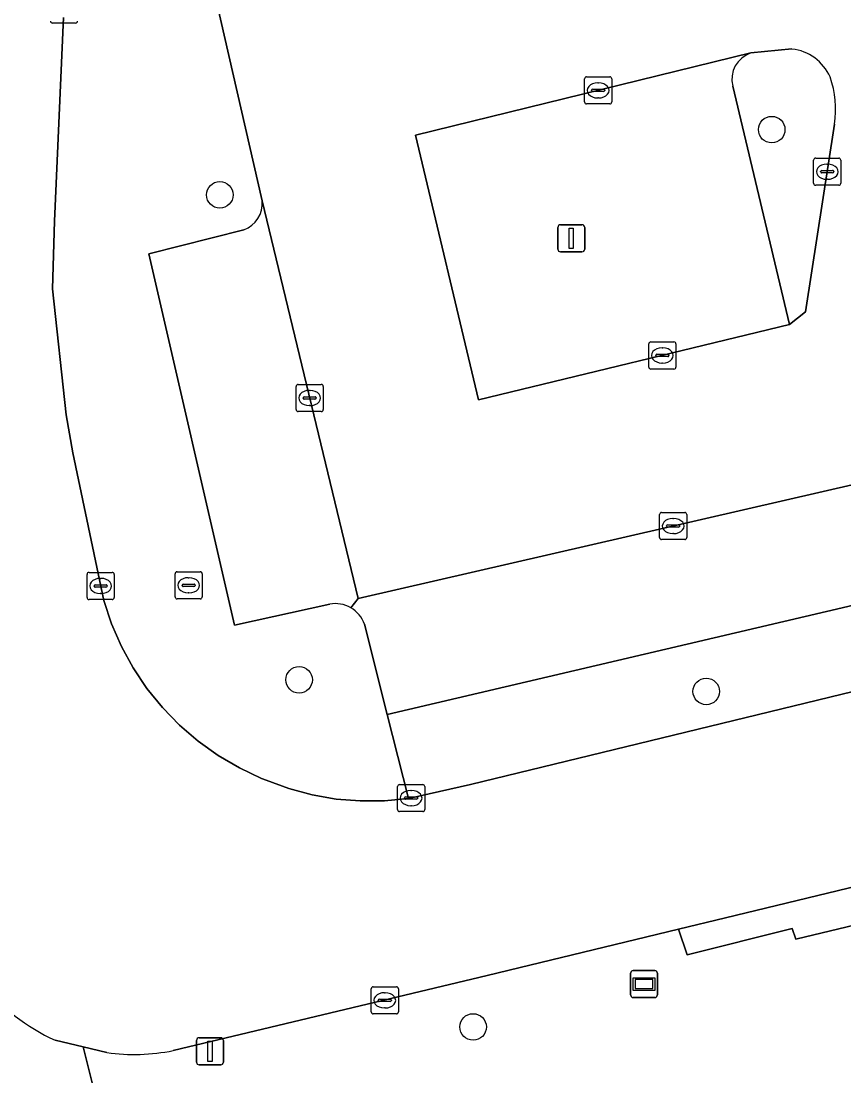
# Model space of a CAD drawing. Extents: x 158031 to 159244, y 380104 to 381214.
# Drawn here: x 158563.26 to 158593.58, y 381069.65 to 381108.51 of the extents above; entities that cross this region are included whole.
import ezdxf

# ---------------------------------------------------------------- set-up
doc = ezdxf.new("R2010")
doc.units = 0
for name, color, linetype in [('IMGEO_Boom', 7, 'Continuous'), ('IMGEO_Groenvoorziening', 7, 'Continuous'), ('IMGEO_Kolk', 7, 'Continuous'), ('IMGEO_Lichtmast', 7, 'Continuous'), ('IMGEO_Parkeervlak_open', 7, 'Continuous'), ('IMGEO_Reclamebord', 7, 'Continuous'), ('IMGEO_Rijbaan_lokaal_open', 7, 'Continuous'), ('IMGEO_Rioolput', 7, 'Continuous'), ('IMGEO_Verkeerseiland_open', 7, 'Continuous'), ('IMGEO_Voetpad_open', 7, 'Continuous')]:
    doc.layers.add(name, color=color, linetype=linetype)

msp = doc.modelspace()

# ---------------------------------------------------------------- linework, layer by layer
at = {"layer": 'IMGEO_Boom'}
for centre in [(158590.918, 381104.513), (158570.581, 381102.109), (158573.502, 381084.242), (158588.506, 381083.814), (158579.914, 381071.45)]:
    msp.add_circle(centre, 0.489, dxfattribs=at)
at = {"layer": 'IMGEO_Groenvoorziening'}
for points in [[(158572.139, 381101.894), (158569.374, 381113.946)], [(158564.827, 381108.642), (158564.487, 381101.144), (158564.419, 381098.648), (158564.926, 381094.004), (158565.161, 381092.608), (158566.302, 381087.16), (158566.59, 381086.301), (158566.954, 381085.472), (158567.39, 381084.678), (158567.896, 381083.926), (158568.466, 381083.223), (158569.097, 381082.573), (158569.784, 381081.982), (158570.521, 381081.455), (158571.301, 381080.996), (158572.12, 381080.609), (158572.286, 381080.541), (158573.125, 381080.234), (158573.988, 381080.003), (158574.869, 381079.85), (158575.759, 381079.777), (158576.653, 381079.783), (158577.538, 381079.869), (158576.753, 381082.966), (158575.911, 381086.288)], [(158574.631, 381087.027), (158571.119, 381086.259), (158567.969, 381099.936), (158571.463, 381100.824)]]:
    msp.add_lwpolyline(points, dxfattribs=at)
for centre, radius, start, end in [((158571.12, 381101.789), 1.024, 289.5556, 5.877), ((158574.845, 381085.917), 1.131, 60.0975, 100.9301), ((158574.846, 381085.921), 1.126, 18.9924, 60.0053)]:
    msp.add_arc(centre, radius, start, end, dxfattribs=at)
at = {"layer": 'IMGEO_Kolk'}
for p, q in [((158565.267, 381108.438), (158564.415, 381108.438)), ((158584.097, 381106.459), (158584.949, 381106.459)), ((158584.022, 381105.533), (158584.022, 381106.385)), ((158584.51, 381106.239), (158584.535, 381106.239)), ((158585.023, 381106.385), (158585.023, 381105.533)), ((158584.281, 381105.953), (158584.281, 381105.965)), ((158584.719, 381105.916), (158584.321, 381105.916)), ((158584.324, 381106.002), (158584.722, 381106.002)), ((158584.533, 381105.679), (158584.508, 381105.679)), ((158584.765, 381105.965), (158584.765, 381105.953)), ((158584.949, 381105.459), (158584.097, 381105.459)), ((158592.463, 381102.537), (158592.463, 381103.389)), ((158592.538, 381103.463), (158593.39, 381103.463)), ((158593.464, 381103.389), (158593.464, 381102.537)), ((158592.722, 381102.957), (158592.722, 381102.969)), ((158592.765, 381103.006), (158593.163, 381103.006)), ((158592.951, 381103.243), (158592.976, 381103.243)), ((158593.206, 381102.969), (158593.206, 381102.957)), ((158593.16, 381102.92), (158592.762, 381102.92)), ((158592.974, 381102.683), (158592.949, 381102.683)), ((158593.39, 381102.463), (158592.538, 381102.463)), ((158586.389, 381095.767), (158586.389, 381096.619)), ((158586.464, 381096.693), (158587.316, 381096.693)), ((158586.877, 381096.473), (158586.902, 381096.473)), ((158587.39, 381096.619), (158587.39, 381095.767)), ((158586.648, 381096.187), (158586.648, 381096.199)), ((158587.086, 381096.15), (158586.688, 381096.15)), ((158586.691, 381096.236), (158587.089, 381096.236)), ((158587.132, 381096.199), (158587.132, 381096.187)), ((158587.316, 381095.693), (158586.464, 381095.693)), ((158586.9, 381095.913), (158586.875, 381095.913)), ((158573.393, 381094.199), (158573.393, 381095.051)), ((158573.468, 381095.125), (158574.32, 381095.125)), ((158573.881, 381094.905), (158573.906, 381094.905)), ((158574.394, 381095.051), (158574.394, 381094.199)), ((158573.652, 381094.619), (158573.652, 381094.631)), ((158574.09, 381094.582), (158573.692, 381094.582)), ((158573.695, 381094.668), (158574.093, 381094.668)), ((158574.136, 381094.631), (158574.136, 381094.619)), ((158574.32, 381094.125), (158573.468, 381094.125)), ((158573.904, 381094.345), (158573.879, 381094.345)), ((158586.787, 381089.482), (158586.787, 381090.334)), ((158586.862, 381090.408), (158587.714, 381090.408)), ((158587.275, 381090.188), (158587.3, 381090.188)), ((158587.788, 381090.334), (158587.788, 381089.482)), ((158587.046, 381089.902), (158587.046, 381089.914)), ((158587.484, 381089.865), (158587.086, 381089.865)), ((158587.089, 381089.951), (158587.487, 381089.951)), ((158587.53, 381089.914), (158587.53, 381089.902)), ((158587.714, 381089.408), (158586.862, 381089.408)), ((158587.298, 381089.628), (158587.273, 381089.628)), ((158565.764, 381088.199), (158566.616, 381088.199)), ((158565.689, 381087.273), (158565.689, 381088.125)), ((158566.177, 381087.979), (158566.202, 381087.979)), ((158566.69, 381088.125), (158566.69, 381087.273)), ((158565.948, 381087.693), (158565.948, 381087.705)), ((158566.386, 381087.656), (158565.988, 381087.656)), ((158565.991, 381087.742), (158566.389, 381087.742)), ((158566.2, 381087.419), (158566.175, 381087.419)), ((158566.432, 381087.705), (158566.432, 381087.693)), ((158566.616, 381087.199), (158565.764, 381087.199)), ((158577.13, 381079.458), (158577.13, 381080.31)), ((158577.205, 381080.384), (158578.057, 381080.384)), ((158577.618, 381080.164), (158577.643, 381080.164)), ((158578.131, 381080.31), (158578.131, 381079.458)), ((158577.389, 381079.878), (158577.389, 381079.89)), ((158577.827, 381079.841), (158577.429, 381079.841)), ((158577.432, 381079.927), (158577.83, 381079.927)), ((158577.873, 381079.89), (158577.873, 381079.878)), ((158578.057, 381079.384), (158577.205, 381079.384)), ((158577.641, 381079.604), (158577.616, 381079.604)), ((158576.16, 381072.006), (158576.16, 381072.858)), ((158576.235, 381072.932), (158577.087, 381072.932)), ((158576.648, 381072.712), (158576.673, 381072.712)), ((158577.161, 381072.858), (158577.161, 381072.006)), ((158576.419, 381072.426), (158576.419, 381072.438)), ((158576.857, 381072.389), (158576.459, 381072.389)), ((158576.462, 381072.475), (158576.86, 381072.475)), ((158576.903, 381072.438), (158576.903, 381072.426)), ((158577.087, 381071.932), (158576.235, 381071.932)), ((158576.671, 381072.152), (158576.646, 381072.152))]:
    msp.add_line(p, q, dxfattribs=at)
for points in [[(158565.267, 381108.438), (158564.415, 381108.438)], [(158584.097, 381106.459), (158584.949, 381106.459)], [(158584.022, 381105.533), (158584.022, 381106.385)], [(158585.023, 381106.385), (158585.023, 381105.533)], [(158584.949, 381105.459), (158584.097, 381105.459)], [(158592.463, 381102.537), (158592.463, 381103.389)], [(158592.538, 381103.463), (158593.39, 381103.463)], [(158593.464, 381103.389), (158593.464, 381102.537)], [(158593.39, 381102.463), (158592.538, 381102.463)], [(158586.389, 381095.767), (158586.389, 381096.619)], [(158586.464, 381096.693), (158587.316, 381096.693)], [(158587.39, 381096.619), (158587.39, 381095.767)], [(158587.316, 381095.693), (158586.464, 381095.693)], [(158573.393, 381094.199), (158573.393, 381095.051)], [(158573.468, 381095.125), (158574.32, 381095.125)], [(158574.394, 381095.051), (158574.394, 381094.199)], [(158574.32, 381094.125), (158573.468, 381094.125)], [(158586.787, 381089.482), (158586.787, 381090.334)], [(158586.862, 381090.408), (158587.714, 381090.408)], [(158587.788, 381090.334), (158587.788, 381089.482)], [(158587.714, 381089.408), (158586.862, 381089.408)], [(158565.764, 381088.199), (158566.616, 381088.199)], [(158565.689, 381087.273), (158565.689, 381088.125)], [(158566.69, 381088.125), (158566.69, 381087.273)], [(158566.616, 381087.199), (158565.764, 381087.199)], [(158577.13, 381079.458), (158577.13, 381080.31)], [(158577.205, 381080.384), (158578.057, 381080.384)], [(158578.131, 381080.31), (158578.131, 381079.458)], [(158578.057, 381079.384), (158577.205, 381079.384)], [(158576.16, 381072.006), (158576.16, 381072.858)], [(158576.235, 381072.932), (158577.087, 381072.932)], [(158577.161, 381072.858), (158577.161, 381072.006)], [(158577.087, 381071.932), (158576.235, 381071.932)]]:
    msp.add_lwpolyline(points, dxfattribs=at)
for centre, radius, start, end in [((158564.417, 381108.514), 0.0765, 181.552, 268.448), ((158564.417, 381108.514), 0.0765, 181.552, 268.448), ((158565.265, 381108.514), 0.0765, 271.552, 358.448), ((158565.265, 381108.514), 0.0765, 271.552, 358.448), ((158584.099, 381106.383), 0.0765, 91.552, 178.448), ((158584.099, 381106.383), 0.0765, 91.552, 178.448), ((158584.947, 381106.383), 0.0765, 1.552, 88.448), ((158584.947, 381106.383), 0.0765, 1.552, 88.448), ((158584.321, 381105.962), 0.0403, 85.8775, 175.7526), ((158584.318, 381105.952), 0.0366, 178.938, 274.7102), ((158584.722, 381105.959), 0.043, 264.8664, 352.4533), ((158584.726, 381105.964), 0.0386, 1.7309, 96.639), ((158584.099, 381105.535), 0.0765, 181.552, 268.448), ((158584.099, 381105.535), 0.0765, 181.552, 268.448), ((158584.947, 381105.535), 0.0765, 271.552, 358.448), ((158584.947, 381105.535), 0.0765, 271.552, 358.448), ((158592.54, 381103.387), 0.0765, 91.552, 178.448), ((158592.54, 381103.387), 0.0765, 91.552, 178.448), ((158593.388, 381103.387), 0.0765, 1.552, 88.448), ((158593.388, 381103.387), 0.0765, 1.552, 88.448), ((158592.762, 381102.966), 0.0403, 85.8775, 175.7526), ((158592.759, 381102.956), 0.0366, 178.938, 274.7102), ((158593.163, 381102.963), 0.043, 264.8664, 352.4533), ((158593.167, 381102.968), 0.0386, 1.7309, 96.639), ((158592.54, 381102.539), 0.0765, 181.552, 268.448), ((158592.54, 381102.539), 0.0765, 181.552, 268.448), ((158593.388, 381102.539), 0.0765, 271.552, 358.448), ((158593.388, 381102.539), 0.0765, 271.552, 358.448), ((158586.466, 381096.617), 0.0765, 91.552, 178.448), ((158586.466, 381096.617), 0.0765, 91.552, 178.448), ((158587.314, 381096.617), 0.0765, 1.552, 88.448), ((158587.314, 381096.617), 0.0765, 1.552, 88.448), ((158586.688, 381096.196), 0.0403, 85.8775, 175.7526), ((158586.685, 381096.186), 0.0366, 178.938, 274.7102), ((158587.089, 381096.193), 0.043, 264.8664, 352.4533), ((158587.093, 381096.198), 0.0386, 1.7309, 96.639), ((158586.466, 381095.769), 0.0765, 181.552, 268.448), ((158586.466, 381095.769), 0.0765, 181.552, 268.448), ((158587.314, 381095.769), 0.0765, 271.552, 358.448), ((158587.314, 381095.769), 0.0765, 271.552, 358.448), ((158573.47, 381095.049), 0.0765, 91.552, 178.448), ((158573.47, 381095.049), 0.0765, 91.552, 178.448), ((158574.318, 381095.049), 0.0765, 1.552, 88.448), ((158574.318, 381095.049), 0.0765, 1.552, 88.448), ((158573.692, 381094.628), 0.0403, 85.8775, 175.7526), ((158573.689, 381094.618), 0.0366, 178.938, 274.7102), ((158574.093, 381094.625), 0.043, 264.8664, 352.4533), ((158574.097, 381094.63), 0.0386, 1.7309, 96.639), ((158573.47, 381094.201), 0.0765, 181.552, 268.448), ((158573.47, 381094.201), 0.0765, 181.552, 268.448), ((158574.318, 381094.201), 0.0765, 271.552, 358.448), ((158574.318, 381094.201), 0.0765, 271.552, 358.448), ((158586.864, 381090.332), 0.0765, 91.552, 178.448), ((158586.864, 381090.332), 0.0765, 91.552, 178.448), ((158587.712, 381090.332), 0.0765, 1.552, 88.448), ((158587.712, 381090.332), 0.0765, 1.552, 88.448), ((158587.086, 381089.911), 0.0403, 85.8775, 175.7526), ((158587.083, 381089.901), 0.0366, 178.938, 274.7102), ((158587.487, 381089.908), 0.043, 264.8664, 352.4533), ((158587.491, 381089.913), 0.0386, 1.7309, 96.639), ((158586.864, 381089.484), 0.0765, 181.552, 268.448), ((158586.864, 381089.484), 0.0765, 181.552, 268.448), ((158587.712, 381089.484), 0.0765, 271.552, 358.448), ((158587.712, 381089.484), 0.0765, 271.552, 358.448), ((158565.766, 381088.123), 0.0765, 91.552, 178.448), ((158565.766, 381088.123), 0.0765, 91.552, 178.448), ((158566.614, 381088.123), 0.0765, 1.552, 88.448), ((158566.614, 381088.123), 0.0765, 1.552, 88.448), ((158565.988, 381087.702), 0.0403, 85.8775, 175.7526), ((158565.985, 381087.692), 0.0366, 178.938, 274.7102), ((158566.389, 381087.699), 0.043, 264.8664, 352.4533), ((158566.393, 381087.704), 0.0386, 1.7309, 96.639), ((158565.766, 381087.275), 0.0765, 181.552, 268.448), ((158565.766, 381087.275), 0.0765, 181.552, 268.448), ((158566.614, 381087.275), 0.0765, 271.552, 358.448), ((158566.614, 381087.275), 0.0765, 271.552, 358.448), ((158577.207, 381080.308), 0.0765, 91.552, 178.448), ((158577.207, 381080.308), 0.0765, 91.552, 178.448), ((158578.055, 381080.308), 0.0765, 1.552, 88.448), ((158578.055, 381080.308), 0.0765, 1.552, 88.448), ((158577.429, 381079.887), 0.0403, 85.8775, 175.7526), ((158577.426, 381079.877), 0.0366, 178.938, 274.7102), ((158577.83, 381079.884), 0.043, 264.8664, 352.4533), ((158577.834, 381079.889), 0.0386, 1.7309, 96.639), ((158577.207, 381079.46), 0.0765, 181.552, 268.448), ((158577.207, 381079.46), 0.0765, 181.552, 268.448), ((158578.055, 381079.46), 0.0765, 271.552, 358.448), ((158578.055, 381079.46), 0.0765, 271.552, 358.448), ((158576.237, 381072.856), 0.0765, 91.552, 178.448), ((158576.237, 381072.856), 0.0765, 91.552, 178.448), ((158577.085, 381072.856), 0.0765, 1.552, 88.448), ((158577.085, 381072.856), 0.0765, 1.552, 88.448), ((158576.459, 381072.435), 0.0403, 85.8775, 175.7526), ((158576.456, 381072.425), 0.0366, 178.938, 274.7102), ((158576.86, 381072.432), 0.043, 264.8664, 352.4533), ((158576.864, 381072.437), 0.0386, 1.7309, 96.639), ((158576.237, 381072.008), 0.0765, 181.552, 268.448), ((158576.237, 381072.008), 0.0765, 181.552, 268.448), ((158577.085, 381072.008), 0.0765, 271.552, 358.448), ((158577.085, 381072.008), 0.0765, 271.552, 358.448)]:
    msp.add_arc(centre, radius, start, end, dxfattribs=at)
for centre, major_axis, ratio, start_param, end_param in [((158584.509, 381105.959), (-0.387, 0.002), 0.722429, 4.712389, 7.853982), ((158584.534, 381105.959), (-0.39, 0.002), 0.717154, 1.570796, 4.712389), ((158592.95, 381102.963), (-0.387, 0.002), 0.722429, 4.712389, 7.853982), ((158592.975, 381102.963), (-0.39, 0.002), 0.717154, 1.570796, 4.712389), ((158586.876, 381096.193), (-0.387, 0.002), 0.722429, 4.712389, 7.853982), ((158586.901, 381096.193), (-0.39, 0.002), 0.717154, 1.570796, 4.712389), ((158573.88, 381094.625), (-0.387, 0.002), 0.722429, 4.712389, 7.853982), ((158573.905, 381094.625), (-0.39, 0.002), 0.717154, 1.570796, 4.712389), ((158587.274, 381089.908), (-0.387, 0.002), 0.722429, 4.712389, 7.853982), ((158587.299, 381089.908), (-0.39, 0.002), 0.717154, 1.570796, 4.712389), ((158566.176, 381087.699), (-0.387, 0.002), 0.722429, 4.712389, 7.853982), ((158566.201, 381087.699), (-0.39, 0.002), 0.717154, 1.570796, 4.712389), ((158577.617, 381079.884), (-0.387, 0.002), 0.722429, 4.712389, 7.853982), ((158577.642, 381079.884), (-0.39, 0.002), 0.717154, 1.570796, 4.712389), ((158576.647, 381072.432), (-0.387, 0.002), 0.722429, 4.712389, 7.853982), ((158576.672, 381072.432), (-0.39, 0.002), 0.717154, 1.570796, 4.712389)]:
    msp.add_ellipse(centre, major_axis=major_axis, ratio=ratio, start_param=start_param, end_param=end_param, dxfattribs=at)
at = {"layer": 'IMGEO_Lichtmast'}
for p, q in [((158583.136, 381101.01), (158583.926, 381101.01)), ((158583.926, 381101.01), (158583.136, 381101.01)), ((158583.036, 381100.11), (158583.036, 381100.91)), ((158583.036, 381100.91), (158583.036, 381100.11)), ((158584.026, 381100.91), (158584.026, 381100.11)), ((158584.026, 381100.11), (158584.026, 381100.91)), ((158583.926, 381100.01), (158583.136, 381100.01)), ((158583.136, 381100.01), (158583.926, 381100.01)), ((158569.724, 381070.156), (158569.724, 381070.956)), ((158569.724, 381070.956), (158569.724, 381070.156)), ((158569.824, 381071.056), (158570.614, 381071.056)), ((158570.614, 381071.056), (158569.824, 381071.056)), ((158570.714, 381070.956), (158570.714, 381070.156)), ((158570.714, 381070.156), (158570.714, 381070.956)), ((158570.614, 381070.056), (158569.824, 381070.056)), ((158569.824, 381070.056), (158570.614, 381070.056))]:
    msp.add_line(p, q, dxfattribs=at)
for points in [[(158583.456, 381100.885), (158583.606, 381100.885), (158583.606, 381100.135), (158583.456, 381100.135), (158583.456, 381100.885)], [(158570.144, 381070.931), (158570.294, 381070.931), (158570.294, 381070.181), (158570.144, 381070.181), (158570.144, 381070.931)]]:
    msp.add_lwpolyline(points, dxfattribs=at)
for centre, start, end in [((158583.136, 381100.91), 90, 180), ((158583.136, 381100.91), 90, 180), ((158583.926, 381100.91), 0, 90), ((158583.926, 381100.91), 360, 90), ((158583.136, 381100.11), 180, 270), ((158583.136, 381100.11), 180, 270), ((158583.926, 381100.11), 270, 0), ((158583.926, 381100.11), 270, 0), ((158569.824, 381070.956), 90, 180), ((158569.824, 381070.956), 90, 180), ((158570.614, 381070.956), 0, 90), ((158570.614, 381070.956), 360, 90), ((158569.824, 381070.156), 180, 270), ((158569.824, 381070.156), 180, 270), ((158570.614, 381070.156), 270, 0), ((158570.614, 381070.156), 270, 0)]:
    msp.add_arc(centre, 0.1, start, end, dxfattribs=at)
at = {"layer": 'IMGEO_Parkeervlak_open'}
for points in [[(158590.154, 381107.338), (158577.789, 381104.313), (158580.11, 381094.563), (158591.576, 381097.332), (158589.481, 381106.111)], [(158575.409, 381086.897), (158575.68, 381087.24), (158572.139, 381101.894)], [(158571.463, 381100.824), (158567.969, 381099.936), (158571.119, 381086.259), (158574.631, 381087.027)], [(158596.736, 381091.721), (158596.978, 381092.138), (158575.68, 381087.24), (158575.409, 381086.897)], [(158575.911, 381086.288), (158576.753, 381082.966), (158597.288, 381087.773), (158596.64, 381090.602)]]:
    msp.add_lwpolyline(points, dxfattribs=at)
for centre, radius, start, end in [((158590.464, 381106.37), 1.017, 107.771, 194.7402), ((158571.12, 381101.789), 1.024, 289.5556, 5.877), ((158574.845, 381085.917), 1.131, 60.0975, 100.9301), ((158574.846, 381085.921), 1.126, 18.9924, 60.0053)]:
    msp.add_arc(centre, radius, start, end, dxfattribs=at)
at = {"layer": 'IMGEO_Reclamebord'}
for p, q in [((158585.718, 381072.632), (158585.718, 381073.432)), ((158585.718, 381073.432), (158585.718, 381072.632)), ((158585.818, 381073.532), (158586.608, 381073.532)), ((158586.608, 381073.532), (158585.818, 381073.532)), ((158586.708, 381073.432), (158586.708, 381072.632)), ((158586.708, 381072.632), (158586.708, 381073.432)), ((158586.608, 381072.532), (158585.818, 381072.532)), ((158585.818, 381072.532), (158586.608, 381072.532))]:
    msp.add_line(p, q, dxfattribs=at)
for points in [[(158585.819, 381073.264), (158586.607, 381073.264), (158586.607, 381072.8), (158585.819, 381072.8), (158585.819, 381073.264)], [(158585.884, 381073.199), (158585.884, 381072.865), (158586.542, 381072.865), (158586.542, 381073.199), (158585.884, 381073.199)]]:
    msp.add_lwpolyline(points, dxfattribs=at)
for centre, start, end in [((158585.818, 381073.432), 90, 180), ((158585.818, 381073.432), 90, 180), ((158586.608, 381073.432), 0, 90), ((158586.608, 381073.432), 360, 90), ((158585.818, 381072.632), 180, 270), ((158585.818, 381072.632), 180, 270), ((158586.608, 381072.632), 270, 0), ((158586.608, 381072.632), 270, 0)]:
    msp.add_arc(centre, 0.1, start, end, dxfattribs=at)
at = {"layer": 'IMGEO_Rijbaan_lokaal_open'}
for points in [[(158568.864, 381070.58), (158580.428, 381073.343), (158587.479, 381075.049), (158589.21, 381075.467), (158599.023, 381077.837), (158600.097, 381078.045), (158602.098, 381078.689), (158603.392, 381079.359), (158604.131, 381079.925), (158605.012, 381080.604), (158605.331, 381080.883), (158606.314, 381081.839), (158607.207, 381082.878), (158608.004, 381083.994), (158608.698, 381085.176), (158609.045, 381085.876), (158609.942, 381088.927), (158610.506, 381091.686), (158611.001, 381094.812), (158612.367, 381103.433), (158614.975, 381119.293)], [(158568.851, 381116.656), (158569.095, 381115.699), (158569.374, 381113.946), (158572.139, 381101.894), (158575.68, 381087.24), (158596.978, 381092.138), (158597.35, 381092.479), (158600.059, 381109.371)], [(158595.686, 381084.236), (158579.816, 381080.39), (158577.538, 381079.869), (158576.653, 381079.783), (158575.759, 381079.777), (158574.869, 381079.85), (158573.988, 381080.003), (158573.125, 381080.234), (158572.286, 381080.541), (158572.12, 381080.609), (158571.301, 381080.996), (158570.521, 381081.455), (158569.784, 381081.982), (158569.097, 381082.573), (158568.466, 381083.223), (158567.896, 381083.926), (158567.39, 381084.678), (158566.954, 381085.472), (158566.59, 381086.301), (158566.302, 381087.16), (158565.161, 381092.608), (158564.926, 381094.004), (158564.419, 381098.648), (158564.487, 381101.144), (158564.827, 381108.642)], [(158593.237, 381104.715), (158592.162, 381097.8), (158591.576, 381097.332), (158580.11, 381094.563), (158577.789, 381104.313), (158590.154, 381107.338)], [(158590.154, 381107.338), (158591.664, 381107.484)], [(158564.519, 381070.959), (158565.551, 381070.713), (158566.42, 381070.506)]]:
    msp.add_lwpolyline(points, dxfattribs=at)
for centre, radius, start, end in [((158591.463, 381105.734), 1.761, 24.0835, 83.4512), ((158589.576, 381105.242), 3.699, 351.8059, 19.1059), ((158567.656, 381077.796), 7.523, 192.9851, 245.3508), ((158567.42, 381077.885), 7.447, 262.2848, 281.1838)]:
    msp.add_arc(centre, radius, start, end, dxfattribs=at)
at = {"layer": 'IMGEO_Rioolput'}
for p, q in [((158569.008, 381088.223), (158569.86, 381088.223)), ((158568.933, 381087.297), (158568.933, 381088.149)), ((158569.421, 381088.003), (158569.446, 381088.003)), ((158569.934, 381088.149), (158569.934, 381087.297)), ((158569.192, 381087.717), (158569.192, 381087.729)), ((158569.63, 381087.68), (158569.232, 381087.68)), ((158569.235, 381087.766), (158569.633, 381087.766)), ((158569.444, 381087.443), (158569.419, 381087.443)), ((158569.676, 381087.729), (158569.676, 381087.717)), ((158569.86, 381087.223), (158569.008, 381087.223))]:
    msp.add_line(p, q, dxfattribs=at)
for points in [[(158569.008, 381088.223), (158569.86, 381088.223)], [(158568.933, 381087.297), (158568.933, 381088.149)], [(158569.934, 381088.149), (158569.934, 381087.297)], [(158569.86, 381087.223), (158569.008, 381087.223)]]:
    msp.add_lwpolyline(points, dxfattribs=at)
for centre, radius, start, end in [((158569.01, 381088.147), 0.0765, 91.552, 178.448), ((158569.01, 381088.147), 0.0765, 91.552, 178.448), ((158569.858, 381088.147), 0.0765, 1.552, 88.448), ((158569.858, 381088.147), 0.0765, 1.552, 88.448), ((158569.232, 381087.726), 0.0403, 85.8775, 175.7526), ((158569.229, 381087.716), 0.0366, 178.938, 274.7102), ((158569.633, 381087.723), 0.043, 264.8664, 352.4533), ((158569.637, 381087.728), 0.0386, 1.7309, 96.639), ((158569.01, 381087.299), 0.0765, 181.552, 268.448), ((158569.01, 381087.299), 0.0765, 181.552, 268.448), ((158569.858, 381087.299), 0.0765, 271.552, 358.448), ((158569.858, 381087.299), 0.0765, 271.552, 358.448)]:
    msp.add_arc(centre, radius, start, end, dxfattribs=at)
for centre, major_axis, ratio, start_param, end_param in [((158569.42, 381087.723), (-0.387, 0.002), 0.722429, 4.712389, 7.853982), ((158569.445, 381087.723), (-0.39, 0.002), 0.717154, 1.570796, 4.712389)]:
    msp.add_ellipse(centre, major_axis=major_axis, ratio=ratio, start_param=start_param, end_param=end_param, dxfattribs=at)
at = {"layer": 'IMGEO_Verkeerseiland_open'}
for points in [[(158591.664, 381107.484), (158590.154, 381107.338)], [(158589.481, 381106.111), (158591.576, 381097.332), (158592.162, 381097.8), (158593.237, 381104.715)]]:
    msp.add_lwpolyline(points, dxfattribs=at)
for centre, radius, start, end in [((158590.464, 381106.37), 1.017, 107.771, 194.7402), ((158591.463, 381105.734), 1.761, 24.0835, 83.4512), ((158589.576, 381105.242), 3.699, 351.8059, 19.1059)]:
    msp.add_arc(centre, radius, start, end, dxfattribs=at)
at = {"layer": 'IMGEO_Voetpad_open'}
for points in [[(158596.64, 381090.602), (158597.288, 381087.773), (158576.753, 381082.966), (158577.538, 381079.869), (158579.816, 381080.39), (158595.686, 381084.236), (158596.576, 381084.471), (158597.44, 381084.785), (158598.274, 381085.175), (158599.069, 381085.638), (158599.82, 381086.17), (158599.942, 381086.266), (158601.49, 381087.822)], [(158609.045, 381085.876), (158608.698, 381085.176), (158608.004, 381083.994), (158607.207, 381082.878), (158606.314, 381081.839), (158605.331, 381080.883), (158605.012, 381080.604), (158604.131, 381079.925), (158603.392, 381079.359), (158602.098, 381078.689), (158600.097, 381078.045), (158599.023, 381077.837), (158599.067, 381077.642), (158599.323, 381076.493), (158591.805, 381074.683), (158591.67, 381075.075), (158587.806, 381074.112), (158587.479, 381075.049), (158580.428, 381073.343), (158568.864, 381070.58)], [(158560.326, 381076.106), (158559.767, 381075.885), (158556.866, 381075.172), (158556.841, 381075.165), (158558.706, 381068.051), (158559.422, 381065.174), (158566.492, 381066.933), (158565.551, 381070.713), (158564.519, 381070.959)], [(158566.42, 381070.506), (158565.551, 381070.713), (158566.492, 381066.933), (158559.422, 381065.174)]]:
    msp.add_lwpolyline(points, dxfattribs=at)
msp.add_lwpolyline([(158599.023, 381077.837), (158589.21, 381075.467), (158587.479, 381075.049), (158587.806, 381074.112), (158591.67, 381075.075), (158591.805, 381074.683), (158599.323, 381076.493), (158599.067, 381077.642)], close=True, dxfattribs=at)
for centre, radius, start, end in [((158567.656, 381077.796), 7.523, 192.9851, 245.3508), ((158567.42, 381077.885), 7.447, 262.2848, 281.1838)]:
    msp.add_arc(centre, radius, start, end, dxfattribs=at)

doc.saveas('drawing.dxf')
